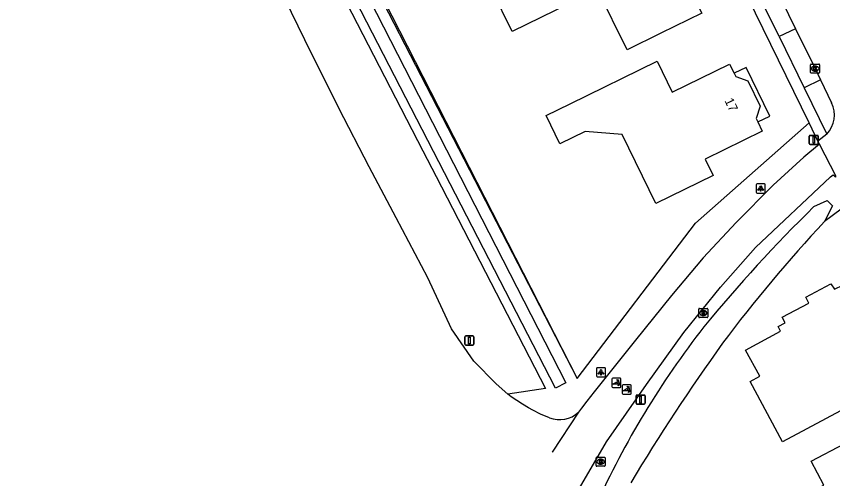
# Model space of a CAD drawing. Extents: x 160457 to 162082, y 388340 to 389736.
# Drawn here: x 160563.8 to 160653.5, y 389134.9 to 389185.7 of the extents above; entities that cross this region are included whole.
import ezdxf

# ---------------------------------------------------------------- set-up
doc = ezdxf.new("R2010")
doc.units = 0
for name, color, linetype in [('IMGEO_Afsluitpaal', 7, 'Continuous'), ('IMGEO_Berm_groen', 7, 'Continuous'), ('IMGEO_Brandkraan', 7, 'Continuous'), ('IMGEO_Fietspad_gesloten', 7, 'Continuous'), ('IMGEO_Groenvoorziening', 7, 'Continuous'), ('IMGEO_Hek', 7, 'Continuous'), ('IMGEO_Kolk', 7, 'Continuous'), ('IMGEO_Lichtpunt', 7, 'Continuous'), ('IMGEO_Loofbos', 7, 'Continuous'), ('IMGEO_Pand', 7, 'Continuous'), ('IMGEO_Pand_nummerreeks', 7, 'Continuous'), ('IMGEO_Pand_overbouw', 7, 'Continuous'), ('IMGEO_Parkeervlak_open', 7, 'Continuous'), ('IMGEO_Poller', 7, 'Continuous'), ('IMGEO_Rijbaan_lokaal_gesloten', 7, 'Continuous'), ('IMGEO_Verkeersbordpaal', 7, 'Continuous'), ('IMGEO_Voetpad_open', 7, 'Continuous'), ('IMGEO_Waterloop', 7, 'Continuous')]:
    doc.layers.add(name, color=color, linetype=linetype)

msp = doc.modelspace()

# ---------------------------------------------------------------- linework, layer by layer
at = {"layer": 'IMGEO_Afsluitpaal'}
for p, q in [((160613.091, 389149.67), (160613.091, 389150.47)), ((160613.091, 389150.47), (160613.091, 389149.67)), ((160613.191, 389150.57), (160613.981, 389150.57)), ((160613.981, 389150.57), (160613.191, 389150.57)), ((160614.081, 389150.47), (160614.081, 389149.67)), ((160614.081, 389149.67), (160614.081, 389150.47)), ((160613.981, 389149.57), (160613.191, 389149.57)), ((160613.191, 389149.57), (160613.981, 389149.57))]:
    msp.add_line(p, q, dxfattribs=at)
msp.add_lwpolyline([(160613.511, 389150.445), (160613.661, 389150.445), (160613.661, 389149.695), (160613.511, 389149.695), (160613.511, 389150.445)], dxfattribs=at)
for centre, start, end in [((160613.191, 389150.47), 90, 180), ((160613.191, 389150.47), 90, 180), ((160613.981, 389150.47), 0, 90), ((160613.981, 389150.47), 360, 90), ((160613.191, 389149.67), 180, 270), ((160613.191, 389149.67), 180, 270), ((160613.981, 389149.67), 270, 0), ((160613.981, 389149.67), 270, 0)]:
    msp.add_arc(centre, 0.1, start, end, dxfattribs=at)
at = {"layer": 'IMGEO_Berm_groen'}
msp.add_lwpolyline([(160655.393, 389165.23), (160652.573, 389163.145)], dxfattribs=at)
at = {"layer": 'IMGEO_Brandkraan'}
for p, q in [((160638.769, 389152.661), (160638.769, 389153.513)), ((160638.844, 389153.587), (160639.696, 389153.587)), ((160639.77, 389153.513), (160639.77, 389152.661)), ((160639.696, 389152.587), (160638.844, 389152.587)), ((160639.28, 389152.807), (160639.255, 389152.807)), ((160639.257, 389153.367), (160639.282, 389153.367)), ((160627.499, 389136.328), (160627.499, 389137.18)), ((160627.574, 389137.254), (160628.426, 389137.254)), ((160628.01, 389136.474), (160627.985, 389136.474)), ((160627.987, 389137.034), (160628.012, 389137.034)), ((160628.5, 389137.18), (160628.5, 389136.328)), ((160628.426, 389136.254), (160627.574, 389136.254))]:
    msp.add_line(p, q, dxfattribs=at)
for points in [[(160638.769, 389152.661), (160638.769, 389153.513)], [(160638.844, 389153.587), (160639.696, 389153.587)], [(160639.77, 389153.513), (160639.77, 389152.661)], [(160639.696, 389152.587), (160638.844, 389152.587)], [(160639.117, 389153.287), (160639.117, 389152.887), (160639.33, 389152.887)], [(160639.348, 389153.287), (160639.117, 389153.287)], [(160639.296, 389153.206), (160639.242, 389153.206), (160639.242, 389153.13)], [(160639.242, 389153.13), (160639.295, 389153.13)], [(160639.304, 389153.054), (160639.242, 389153.054), (160639.242, 389152.973)], [(160639.242, 389152.973), (160639.304, 389152.973)], [(160627.499, 389136.328), (160627.499, 389137.18)], [(160627.574, 389137.254), (160628.426, 389137.254)], [(160627.847, 389136.954), (160627.847, 389136.554), (160628.06, 389136.554)], [(160628.078, 389136.954), (160627.847, 389136.954)], [(160628.026, 389136.873), (160627.972, 389136.873), (160627.972, 389136.797)], [(160627.972, 389136.797), (160628.025, 389136.797)], [(160628.034, 389136.721), (160627.972, 389136.721), (160627.972, 389136.64)], [(160627.972, 389136.64), (160628.034, 389136.64)], [(160628.5, 389137.18), (160628.5, 389136.328)], [(160628.426, 389136.254), (160627.574, 389136.254)]]:
    msp.add_lwpolyline(points, dxfattribs=at)
for centre, radius, start, end in [((160638.846, 389153.511), 0.0765, 91.55205, 178.44795), ((160638.846, 389153.511), 0.0765, 91.55205, 178.44795), ((160639.694, 389153.511), 0.0765, 1.55205, 88.44795), ((160639.694, 389153.511), 0.0765, 1.55205, 88.44795), ((160638.846, 389152.663), 0.0765, 181.55205, 268.44795), ((160638.846, 389152.663), 0.0765, 181.55205, 268.44795), ((160639.297, 389153.168), 0.0379, 267.82845, 90.93552), ((160639.305, 389153.013), 0.0404, 269.87594, 90.50774), ((160639.336, 389153.138), 0.251, 268.66757, 293.53466), ((160639.352, 389153.142), 0.145, 59.4692, 91.53667), ((160639.377, 389153.189), 0.0922, 285.51372, 58.15012), ((160639.382, 389152.997), 0.105, 301.31148, 78.98903), ((160639.694, 389152.663), 0.0765, 271.55205, 358.44795), ((160639.694, 389152.663), 0.0765, 271.55205, 358.44795), ((160627.576, 389137.178), 0.0765, 91.55205, 178.44795), ((160627.576, 389137.178), 0.0765, 91.55205, 178.44795), ((160628.027, 389136.835), 0.0379, 267.82845, 90.93552), ((160628.035, 389136.68), 0.0404, 269.87594, 90.50774), ((160628.066, 389136.805), 0.251, 268.66757, 293.53466), ((160628.082, 389136.809), 0.145, 59.4692, 91.53667), ((160628.107, 389136.856), 0.0922, 285.51372, 58.15012), ((160628.112, 389136.664), 0.105, 301.31148, 78.98903), ((160628.424, 389137.178), 0.0765, 1.55205, 88.44795), ((160628.424, 389137.178), 0.0765, 1.55205, 88.44795), ((160627.576, 389136.33), 0.0765, 181.55205, 268.44795), ((160627.576, 389136.33), 0.0765, 181.55205, 268.44795), ((160628.424, 389136.33), 0.0765, 271.55205, 358.44795), ((160628.424, 389136.33), 0.0765, 271.55205, 358.44795)]:
    msp.add_arc(centre, radius, start, end, dxfattribs=at)
for centre, major_axis, ratio, start_param, end_param in [((160639.256, 389153.087), (-0.387, 0.002), 0.722429, 4.712389, 7.853982), ((160639.281, 389153.087), (-0.39, 0.002), 0.717154, 1.570796, 4.712389), ((160627.986, 389136.754), (-0.387, 0.002), 0.722429, 4.712389, 7.853982), ((160628.011, 389136.754), (-0.39, 0.002), 0.717154, 1.570796, 4.712389)]:
    msp.add_ellipse(centre, major_axis=major_axis, ratio=ratio, start_param=start_param, end_param=end_param, dxfattribs=at)
at = {"layer": 'IMGEO_Fietspad_gesloten'}
for points in [[(160617.823, 389144.175), (160616.519, 389145.301), (160614.078, 389147.806), (160611.631, 389151.361), (160609.012, 389156.954), (160605.556, 389163.528), (160602.597, 389169.158), (160599.256, 389175.583), (160595.51, 389183.106), (160591.812, 389190.693), (160587.745, 389198.521), (160584.266, 389205.218), (160580.207, 389213.031), (160576.687, 389220.14), (160573.424, 389226.571), (160567.812, 389236.317), (160564.456, 389242.643), (160563.978, 389243.888)], [(160622.369, 389141.59), (160621.39, 389141.973), (160620.54, 389142.413), (160620.065, 389142.686), (160619.423, 389143.075), (160618.79, 389143.477), (160618.16, 389143.884), (160617.823, 389144.175)]]:
    msp.add_lwpolyline(points, dxfattribs=at)
msp.add_arc((160623.497, 389144.39), 3.019, 248.06032, 313.62469, dxfattribs=at)
at = {"layer": 'IMGEO_Groenvoorziening'}
msp.add_lwpolyline([(160600.56, 389194.103), (160625.417, 389145.912), (160638.431, 389162.95), (160650.888, 389173.962)], dxfattribs=at)
at = {"layer": 'IMGEO_Hek'}
msp.add_lwpolyline([(160578.788, 389237.2), (160625.417, 389145.912)], dxfattribs=at)
at = {"layer": 'IMGEO_Kolk'}
for p, q in [((160651.048, 389179.513), (160651.048, 389180.365)), ((160651.123, 389180.439), (160651.975, 389180.439)), ((160652.049, 389180.365), (160652.049, 389179.513)), ((160651.559, 389179.659), (160651.534, 389179.659)), ((160651.536, 389180.219), (160651.561, 389180.219)), ((160651.975, 389179.439), (160651.123, 389179.439))]:
    msp.add_line(p, q, dxfattribs=at)
for points in [[(160651.048, 389179.513), (160651.048, 389180.365)], [(160651.123, 389180.439), (160651.975, 389180.439)], [(160652.049, 389180.365), (160652.049, 389179.513)], [(160651.369, 389180.139), (160651.492, 389180.139), (160651.492, 389179.988), (160651.622, 389180.139), (160651.786, 389180.139), (160651.64, 389179.988), (160651.793, 389179.739), (160651.641, 389179.739), (160651.556, 389179.903), (160651.492, 389179.836), (160651.492, 389179.739), (160651.369, 389179.739), (160651.369, 389180.139)], [(160651.975, 389179.439), (160651.123, 389179.439)]]:
    msp.add_lwpolyline(points, dxfattribs=at)
for centre, start, end in [((160651.125, 389180.363), 91.55205, 178.44795), ((160651.125, 389180.363), 91.55205, 178.44795), ((160651.973, 389180.363), 1.55205, 88.44795), ((160651.973, 389180.363), 1.55205, 88.44795), ((160651.125, 389179.515), 181.55205, 268.44795), ((160651.125, 389179.515), 181.55205, 268.44795), ((160651.973, 389179.515), 271.55205, 358.44795), ((160651.973, 389179.515), 271.55205, 358.44795)]:
    msp.add_arc(centre, 0.0765, start, end, dxfattribs=at)
for centre, major_axis, ratio, start_param, end_param in [((160651.535, 389179.939), (-0.387, 0.002), 0.722429, 4.712389, 7.853982), ((160651.56, 389179.939), (-0.39, 0.002), 0.717154, 1.570796, 4.712389)]:
    msp.add_ellipse(centre, major_axis=major_axis, ratio=ratio, start_param=start_param, end_param=end_param, dxfattribs=at)
at = {"layer": 'IMGEO_Lichtpunt'}
for p, q in [((160645.079, 389167.164), (160645.079, 389166.357)), ((160645.079, 389167.164), (160645.079, 389166.357)), ((160645.981, 389167.259), (160645.173, 389167.259)), ((160645.981, 389167.259), (160645.173, 389167.259)), ((160646.075, 389166.357), (160646.075, 389167.164)), ((160646.075, 389166.357), (160646.075, 389167.164)), ((160645.173, 389166.263), (160645.981, 389166.263)), ((160645.173, 389166.263), (160645.981, 389166.263)), ((160627.544, 389146.981), (160627.544, 389146.174)), ((160627.544, 389146.981), (160627.544, 389146.174)), ((160628.446, 389147.076), (160627.638, 389147.076)), ((160628.446, 389147.076), (160627.638, 389147.076)), ((160628.54, 389146.174), (160628.54, 389146.981)), ((160628.54, 389146.174), (160628.54, 389146.981)), ((160627.638, 389146.08), (160628.446, 389146.08)), ((160627.638, 389146.08), (160628.446, 389146.08))]:
    msp.add_line(p, q, dxfattribs=at)
for points in [[(160645.453, 389166.828), (160645.492, 389166.8), (160645.304, 389166.538), (160645.266, 389166.565), (160645.453, 389166.828)], [(160645.555, 389166.78), (160645.602, 389166.78), (160645.602, 389166.458), (160645.555, 389166.458), (160645.555, 389166.78)], [(160645.665, 389166.8), (160645.703, 389166.827), (160645.89, 389166.565), (160645.851, 389166.537), (160645.665, 389166.8)], [(160627.918, 389146.645), (160627.957, 389146.617), (160627.769, 389146.355), (160627.731, 389146.382), (160627.918, 389146.645)], [(160628.02, 389146.597), (160628.067, 389146.597), (160628.067, 389146.275), (160628.02, 389146.275), (160628.02, 389146.597)], [(160628.13, 389146.617), (160628.168, 389146.644), (160628.355, 389146.382), (160628.316, 389146.354), (160628.13, 389146.617)]]:
    msp.add_lwpolyline(points, dxfattribs=at)
for centre in [(160645.578, 389166.962), (160628.043, 389146.779)]:
    msp.add_circle(centre, 0.0994, dxfattribs=at)
for centre, start, end in [((160645.173, 389167.164), 90, 180), ((160645.173, 389167.164), 90, 180), ((160645.981, 389167.164), 0, 90), ((160645.981, 389167.164), 0, 90), ((160645.173, 389166.357), 180, 270), ((160645.173, 389166.357), 180, 270), ((160645.981, 389166.357), 270, 0), ((160645.981, 389166.357), 270, 360), ((160627.638, 389146.981), 90, 180), ((160627.638, 389146.981), 90, 180), ((160628.446, 389146.981), 0, 90), ((160628.446, 389146.981), 0, 90), ((160627.638, 389146.174), 180, 270), ((160627.638, 389146.174), 180, 270), ((160628.446, 389146.174), 270, 0), ((160628.446, 389146.174), 270, 360)]:
    msp.add_arc(centre, 0.0946, start, end, dxfattribs=at)
at = {"layer": 'IMGEO_Loofbos'}
msp.add_lwpolyline([(160563.846, 389246.233), (160566.565, 389247.883), (160568.211, 389249.119), (160581.976, 389222.331), (160583.946, 389218.533), (160589.977, 389206.821), (160591.694, 389203.523), (160608.494, 389170.901), (160609.944, 389168.086), (160621.946, 389144.782), (160617.823, 389144.175)], dxfattribs=at)
at = {"layer": 'IMGEO_Pand'}
for points in [[(160633.062, 389196.88), (160634.556, 389193.819), (160635.14, 389194.104), (160636.398, 389191.527), (160636.586, 389191.619), (160638.031, 389188.687), (160637.842, 389188.595), (160639.097, 389186.014), (160634.604, 389183.821), (160630.896, 389182.01), (160627.648, 389188.614), (160618.293, 389184.014), (160616.062, 389188.591), (160628.568, 389194.689), (160633.062, 389196.88)], [(160642.153, 389180.428), (160642.669, 389179.441), (160642.861, 389179.075), (160644.169, 389178.588), (160645.526, 389175.792), (160645.074, 389174.442), (160645.249, 389174.086), (160645.754, 389173.056), (160639.467, 389169.99), (160640.343, 389168.194), (160634.072, 389165.115), (160630.364, 389172.69), (160626.295, 389173.031), (160623.527, 389171.673), (160622.009, 389174.766), (160624.672, 389176.072), (160634.211, 389180.751), (160635.869, 389177.358), (160642.153, 389180.428)], [(160647.961, 389138.948), (160644.433, 389145.568), (160645.48, 389146.134), (160643.924, 389149.013), (160647.763, 389151.088), (160647.48, 389151.611), (160648.248, 389152.026), (160647.918, 389152.637), (160650.849, 389154.187), (160650.515, 389154.818), (160653.283, 389156.282), (160653.691, 389155.69), (160654.579, 389156.16), (160656.661, 389152.224), (160658.154, 389149.402), (160660.229, 389145.48), (160647.961, 389138.948)], [(160660.27, 389128.061), (160656.728, 389126.188), (160655.325, 389128.842), (160652.662, 389127.434), (160649.853, 389132.76), (160652.51, 389134.163), (160651.112, 389136.811), (160654.723, 389138.709), (160659.148, 389141.035), (160660.519, 389138.399), (160661.395, 389138.854), (160661.941, 389137.804), (160662.817, 389138.259), (160664.495, 389135.049), (160663.61, 389134.581), (160664.172, 389133.52), (160663.287, 389133.052), (160664.69, 389130.398), (160660.27, 389128.061)]]:
    msp.add_lwpolyline(points, dxfattribs=at)
at = {"layer": 'IMGEO_Pand_overbouw'}
msp.add_lwpolyline([(160642.669, 389179.441), (160642.861, 389179.075), (160644.169, 389178.588), (160645.526, 389175.792), (160645.074, 389174.442), (160645.249, 389174.086), (160646.586, 389174.714), (160643.97, 389180.043)], close=True, dxfattribs=at)
at = {"layer": 'IMGEO_Parkeervlak_open'}
msp.add_lwpolyline([(160652.145, 389178.685), (160650.337, 389177.818)], dxfattribs=at)
at = {"layer": 'IMGEO_Poller'}
for p, q in [((160629.235, 389145.819), (160629.235, 389145.012)), ((160629.235, 389145.819), (160629.235, 389145.012)), ((160630.137, 389145.914), (160629.329, 389145.914)), ((160630.137, 389145.914), (160629.329, 389145.914)), ((160630.231, 389145.012), (160630.231, 389145.819)), ((160630.231, 389145.012), (160630.231, 389145.819)), ((160629.329, 389144.917), (160630.137, 389144.917)), ((160629.329, 389144.917), (160630.137, 389144.917)), ((160630.371, 389145.091), (160630.371, 389144.284)), ((160630.371, 389145.091), (160630.371, 389144.284)), ((160631.273, 389145.186), (160630.465, 389145.186)), ((160631.273, 389145.186), (160630.465, 389145.186)), ((160631.367, 389144.284), (160631.367, 389145.091)), ((160631.367, 389144.284), (160631.367, 389145.091)), ((160630.465, 389144.189), (160631.273, 389144.189)), ((160630.465, 389144.189), (160631.273, 389144.189))]:
    msp.add_line(p, q, dxfattribs=at)
for points in [[(160629.87, 389145.27), (160629.357, 389145.27), (160629.787, 389145.545)], [(160629.914, 389145.643), (160629.902, 389145.57), (160629.777, 389145.775)], [(160629.777, 389145.775), (160630.008, 389145.709), (160629.937, 389145.677)], [(160629.93, 389145.098), (160629.996, 389145.329), (160630.026, 389145.261)], [(160630.062, 389145.234), (160630.134, 389145.223), (160629.93, 389145.098)], [(160631.006, 389144.542), (160630.493, 389144.542), (160630.923, 389144.817)], [(160631.05, 389144.915), (160631.038, 389144.842), (160630.913, 389145.047)], [(160630.913, 389145.047), (160631.144, 389144.981), (160631.073, 389144.949)], [(160631.066, 389144.37), (160631.132, 389144.601), (160631.162, 389144.533)], [(160631.198, 389144.506), (160631.27, 389144.495), (160631.066, 389144.37)]]:
    msp.add_lwpolyline(points, dxfattribs=at)
for centre, radius, start, end in [((160629.329, 389145.819), 0.0946, 90, 180), ((160629.329, 389145.819), 0.0946, 90, 180), ((160629.542, 389145.32), 0.332, 351.32473, 42.4854), ((160629.556, 389145.33), 0.476, 351.75274, 41.16905), ((160629.556, 389145.33), 0.516, 349.35686, 42.29123), ((160630.137, 389145.819), 0.0946, 0, 90), ((160630.137, 389145.819), 0.0946, 0, 90), ((160629.329, 389145.012), 0.0946, 180, 270), ((160629.329, 389145.012), 0.0946, 180, 270), ((160630.137, 389145.012), 0.0946, 270, 0), ((160630.137, 389145.012), 0.0946, 270, 0), ((160630.465, 389145.091), 0.0946, 90, 180), ((160630.465, 389145.091), 0.0946, 90, 180), ((160630.678, 389144.592), 0.332, 351.32473, 42.4854), ((160630.692, 389144.602), 0.476, 351.75274, 41.16905), ((160630.692, 389144.602), 0.516, 349.35686, 42.29123), ((160631.273, 389145.091), 0.0946, 0, 90), ((160631.273, 389145.091), 0.0946, 0, 90), ((160630.465, 389144.284), 0.0946, 180, 270), ((160630.465, 389144.284), 0.0946, 180, 270), ((160631.273, 389144.284), 0.0946, 270, 0), ((160631.273, 389144.284), 0.0946, 270, 0)]:
    msp.add_arc(centre, radius, start, end, dxfattribs=at)
at = {"layer": 'IMGEO_Rijbaan_lokaal_gesloten'}
for points in [[(160647.877, 389187.451), (160649.403, 389184.316)], [(160649.403, 389184.316), (160651.548, 389179.938), (160652.145, 389178.685)], [(160652.145, 389178.685), (160653.357, 389176.169)], [(160652.822, 389172.745), (160651.857, 389171.975)], [(160652.045, 389171.624), (160650.31, 389170.216), (160646.946, 389167.131), (160642.875, 389163.047), (160639.243, 389159.135), (160635.792, 389155.02), (160631.816, 389150.095), (160627.282, 389144.418), (160626.48, 389143.414), (160625.916, 389142.62), (160625.58, 389142.205)], [(160652.045, 389171.624), (160651.857, 389171.975)], [(160653.854, 389168.079), (160652.045, 389171.624)], [(160613.614, 389112.39), (160618.981, 389122.359), (160628.661, 389138.945), (160633.031, 389145.251), (160637.144, 389150.96), (160641.152, 389155.924), (160645, 389160.288), (160653.229, 389168.046), (160653.547, 389168.269), (160653.769, 389168.037), (160653.854, 389168.079)], [(160625.58, 389142.205), (160622.697, 389137.805), (160622.697, 389137.805)]]:
    msp.add_lwpolyline(points, dxfattribs=at)
msp.add_arc((160650.724, 389174.827), 2.955, 315.22276, 27.01592, dxfattribs=at)
at = {"layer": 'IMGEO_Verkeersbordpaal'}
for p, q in [((160650.907, 389171.704), (160650.907, 389172.504)), ((160650.907, 389172.504), (160650.907, 389171.704)), ((160651.007, 389172.604), (160651.797, 389172.604)), ((160651.797, 389172.604), (160651.007, 389172.604)), ((160651.897, 389172.504), (160651.897, 389171.704)), ((160651.897, 389171.704), (160651.897, 389172.504)), ((160651.797, 389171.604), (160651.007, 389171.604)), ((160651.007, 389171.604), (160651.797, 389171.604)), ((160631.889, 389143.175), (160631.889, 389143.975)), ((160631.889, 389143.975), (160631.889, 389143.175)), ((160631.989, 389144.075), (160632.779, 389144.075)), ((160632.779, 389144.075), (160631.989, 389144.075)), ((160632.879, 389143.975), (160632.879, 389143.175)), ((160632.879, 389143.175), (160632.879, 389143.975)), ((160632.779, 389143.075), (160631.989, 389143.075)), ((160631.989, 389143.075), (160632.779, 389143.075))]:
    msp.add_line(p, q, dxfattribs=at)
for points in [[(160651.327, 389172.479), (160651.477, 389172.479), (160651.477, 389171.729), (160651.327, 389171.729), (160651.327, 389172.479)], [(160632.309, 389143.95), (160632.459, 389143.95), (160632.459, 389143.2), (160632.309, 389143.2), (160632.309, 389143.95)]]:
    msp.add_lwpolyline(points, dxfattribs=at)
for centre, start, end in [((160651.007, 389172.504), 90, 180), ((160651.007, 389172.504), 90, 180), ((160651.797, 389172.504), 0, 90), ((160651.797, 389172.504), 360, 90), ((160651.007, 389171.704), 180, 270), ((160651.007, 389171.704), 180, 270), ((160651.797, 389171.704), 270, 0), ((160651.797, 389171.704), 270, 0), ((160631.989, 389143.975), 90, 180), ((160631.989, 389143.975), 90, 180), ((160632.779, 389143.975), 0, 90), ((160632.779, 389143.975), 360, 90), ((160631.989, 389143.175), 180, 270), ((160631.989, 389143.175), 180, 270), ((160632.779, 389143.175), 270, 0), ((160632.779, 389143.175), 270, 0)]:
    msp.add_arc(centre, 0.1, start, end, dxfattribs=at)
at = {"layer": 'IMGEO_Voetpad_open'}
for points in [[(160650.888, 389173.962), (160644.997, 389186.036), (160631.834, 389212.986), (160618.655, 389239.938), (160613.732, 389250), (160608.869, 389259.939), (160604.891, 389268.07), (160600.397, 389265.889)], [(160647.591, 389183.445), (160646.073, 389186.576)], [(160649.403, 389184.316), (160647.591, 389183.445)], [(160647.591, 389183.445), (160650.337, 389177.818)], [(160650.337, 389177.818), (160652.822, 389172.745)], [(160651.857, 389171.975), (160650.888, 389173.962)]]:
    msp.add_lwpolyline(points, dxfattribs=at)
at = {"layer": 'IMGEO_Waterloop'}
for points in [[(160624.187, 389145.404), (160623.048, 389144.826), (160569.429, 389248.939), (160570.017, 389249.217), (160572.547, 389245.161), (160578.761, 389234.156), (160624.187, 389145.404)], [(160651.421, 389164.772), (160652.857, 389165.431), (160653.473, 389164.857), (160652.573, 389163.145)]]:
    msp.add_lwpolyline(points, dxfattribs=at)
for centre, radius, start, end in [((160767.141, 389046.709), 165.317, 134.42576, 140.63239), ((160775.035, 389049.283), 167.217, 137.08417, 143.06765), ((160715.326, 389092.282), 96.382, 142.03923, 155.71559), ((160836.088, 389010.735), 239.254, 144.47393, 148.86239)]:
    msp.add_arc(centre, radius, start, end, dxfattribs=at)

# ---------------------------------------------------------------- texts
at = {"layer": 'IMGEO_Pand_nummerreeks'}
msp.add_text('17', height=1, rotation=295.89175, dxfattribs=at).set_placement((160641.576, 389176.419))

doc.saveas('drawing.dxf')
